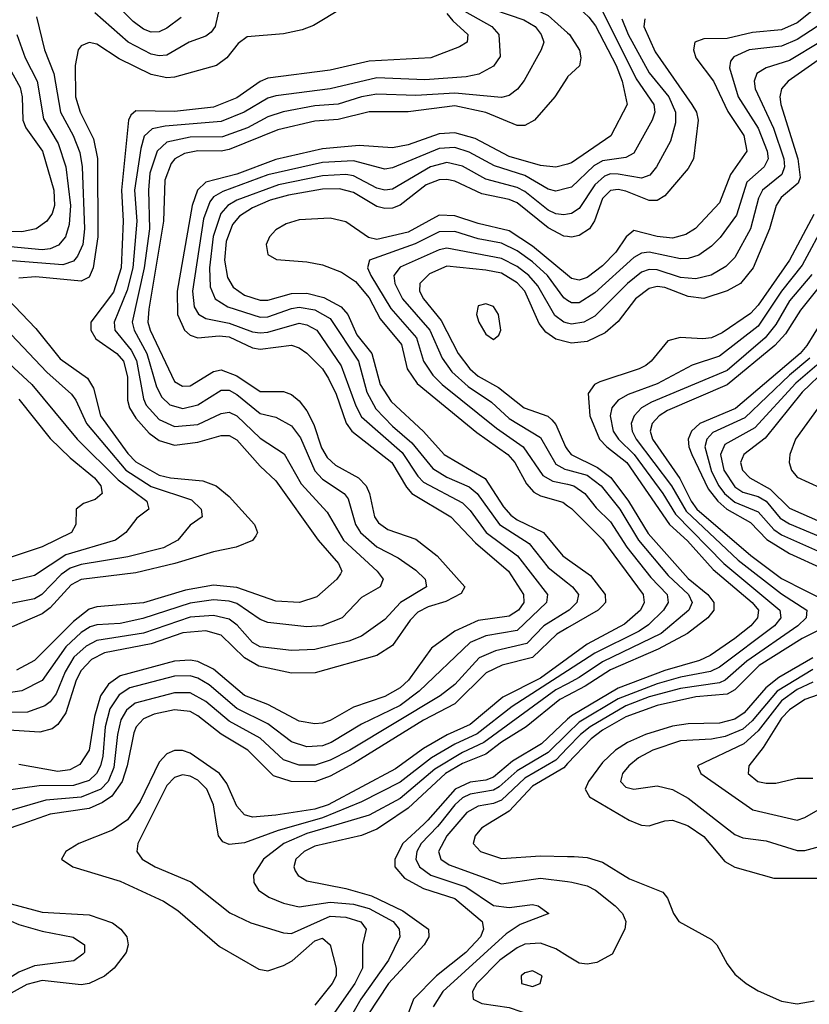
# Model space of a CAD drawing. Header units: inches. Extents: x 990535 to 1117859, y 769386 to 892122.
# Tile 898 of 1056: x 1058592 to 1060621, y 869537 to 872068. Entities that reach past the tile are written whole.
import ezdxf

# ---------------------------------------------------------------- set-up
doc = ezdxf.new("R2010")
doc.units = ezdxf.units.IN
doc.header["$MEASUREMENT"] = 0
for name, color, linetype in [('B0856', 7, 'Continuous'), ('B0857', 7, 'Continuous'), ('B0866', 7, 'Continuous'), ('B0867', 7, 'Continuous')]:
    doc.layers.add(name, color=color, linetype=linetype)

msp = doc.modelspace()

# ---------------------------------------------------------------- linework, layer by layer
at = {"layer": 'B0856', "color": 5}
for points, elevation in [([(1058499.8, 870000), (1058458.2, 869961.8), (1058409.6, 869930), (1058398.4, 869910), (1058404.6, 869890), (1058418.1, 869870), (1058469.5, 869810), (1058493.6, 869790), (1058530, 869768), (1058590, 869742.1), (1058650, 869724.8), (1058729.2, 869709.2), (1058758, 869690), (1058758.2, 869670), (1058754.2, 869665.7), (1058731, 869649), (1058630, 869635.6), (1058590, 869619.4), (1058390, 869493.2)], 3160), ([(1058597, 870000), (1058554.7, 869985.3), (1058530, 869968.6), (1058492.5, 869930), (1058476.1, 869910), (1058470.4, 869890), (1058488.6, 869850), (1058507.5, 869830), (1058570, 869795), (1058650, 869774.1), (1058770, 869766.5), (1058830, 869746.6), (1058852, 869730), (1058867, 869710), (1058870.9, 869690), (1058865.4, 869670), (1058834.7, 869630), (1058810, 869609.3), (1058770, 869589.9), (1058750, 869587.2), (1058650, 869598), (1058610, 869588), (1058470, 869510.3)], 3180), ([(1058852.8, 870000), (1058830, 869984.1), (1058744.1, 869950), (1058710.2, 869930), (1058699.1, 869910), (1058728.8, 869890), (1058850, 869853.3), (1058961.7, 869801.7), (1058997.9, 869777.9), (1059105.2, 869685.2), (1059206.8, 869626.8), (1059230, 869623.3), (1059270, 869636.5), (1059291.8, 869648.2), (1059350, 869699.7), (1059370, 869706.9), (1059389.5, 869690), (1059405, 869630), (1059405.2, 869610), (1059394.9, 869590), (1059350, 869534.4)], 3220), ([(1058920.3, 870000), (1058895.4, 869950), (1058892.9, 869930), (1058907, 869910), (1058940.2, 869890), (1059031.3, 869851.3), (1059131.9, 869771.9), (1059186, 869746), (1059270, 869720.7), (1059290, 869719.1), (1059390, 869763), (1059430, 869760.7), (1059468.6, 869748.6), (1059482.1, 869730), (1059472.5, 869690), (1059473, 869630), (1059453.4, 869590), (1059383.3, 869490)], 3240), ([(1059313.4, 870000), (1059256.1, 869983.9), (1059170, 869951.7), (1059130, 869947.6), (1059114.2, 869954.2), (1059102.7, 869970), (1059097.9, 870000)], 3240), ([(1059412.2, 870000), (1059330, 869975.5), (1059270.5, 869950), (1059218.2, 869910), (1059192.8, 869870), (1059193.3, 869850), (1059205.7, 869830), (1059232.3, 869812.3), (1059270, 869797.2), (1059310, 869787.8), (1059390, 869799.2), (1059450, 869794.2), (1059490, 869783.4), (1059551.3, 869750), (1059567.2, 869730), (1059569.2, 869710), (1059539.4, 869650), (1059468.6, 869550), (1059434.3, 869490)], 3260), ([(1059529.2, 870000), (1059510, 869987.1), (1059470, 869971.1), (1059350, 869943), (1059322.6, 869930), (1059301.7, 869910), (1059296.1, 869890), (1059300.2, 869880.2), (1059307.9, 869867.9), (1059330, 869854), (1059430, 869834.4), (1059496, 869816), (1059576.7, 869776.7), (1059642.3, 869730), (1059643.5, 869710), (1059631.8, 869690), (1059539.3, 869590), (1059486.3, 869510)], 3280), ([(1059630.1, 870000), (1059576.6, 869950), (1059556.4, 869910), (1059556.4, 869890), (1059580.8, 869860.8), (1059630, 869834.5), (1059710, 869809.2), (1059780.2, 869750), (1059784.3, 869730), (1059775.8, 869710), (1059738.3, 869670), (1059662.8, 869610), (1059603.7, 869550), (1059581.6, 869490), (1059581.5, 869470), (1059590.1, 869450), (1059630, 869422.8), (1059670, 869415), (1059730, 869418.8), (1059810, 869444.5), (1059850, 869443.5), (1059930, 869412), (1059990, 869394.5), (1060000, 869390)], 3320), ([(1059670.5, 870000), (1059665.9, 869994.1), (1059623.6, 869950), (1059612.4, 869930), (1059609.8, 869910), (1059619.2, 869890), (1059648.8, 869868.8), (1059738.6, 869838.6), (1059810, 869790.9), (1059850, 869785.8), (1059910, 869793.1), (1059924.4, 869790), (1059952, 869770), (1059878.1, 869741.9), (1059841.8, 869718.2), (1059679.2, 869570), (1059654.7, 869530)], 3340), ([(1059715.5, 870000), (1059689.8, 869970), (1059668, 869930), (1059674.2, 869910), (1059695.4, 869895.4), (1059830, 869846.1), (1059930, 869861.5), (1060000, 869852.3)], 3360), ([(1059795.1, 870000), (1059778.8, 869990), (1059762.7, 869970), (1059757.1, 869950), (1059775.9, 869930), (1059830, 869911.6), (1059930, 869918.5), (1060000, 869917)], 3380), ([(1060000, 869660.9), (1059970, 869679.3), (1059930, 869694), (1059890, 869691.3), (1059870, 869682.4), (1059825.8, 869650), (1059767, 869590), (1059756, 869570), (1059757.1, 869550), (1059779.2, 869539.2), (1059850, 869528.4), (1059910, 869508.1), (1059970, 869502.5), (1060000, 869486.2)], 3360)]:
    msp.add_lwpolyline(points, dxfattribs=dict(at, elevation=elevation))
at = {"layer": 'B0856', "color": 5, "elevation": 3380}
msp.add_lwpolyline([(1059910, 869622.9), (1059890, 869617.5), (1059880.7, 869610), (1059881.3, 869590), (1059910, 869582.6), (1059929.6, 869590), (1059934.8, 869610)], close=True, dxfattribs=at)
at = {"layer": 'B0857', "color": 5}
for points, elevation in [([(1060000, 872236.6), (1059970, 872231.4), (1059861.9, 872190), (1059831.1, 872170), (1059825.6, 872150), (1059845, 872130), (1059950, 872078.3), (1060000, 872034.5)], 3080), ([(1059006.6, 872073.4), (1058970, 872046.2), (1058950, 872036.9), (1058930, 872036.1), (1058910, 872043.4), (1058883.5, 872063.5), (1058833.2, 872113.2)], 2940), ([(1059734.7, 872090), (1059805.5, 872050), (1059823.1, 872030), (1059826.6, 871973.4), (1059810, 871948.3), (1059772.1, 871927.9), (1059739.4, 871920.6), (1059633.1, 871913.1), (1059510, 871918.8), (1059390.2, 871890), (1059250, 871872.1), (1059230, 871866.2), (1059169.1, 871830), (1059110, 871805.9), (1058965.8, 871794.2), (1058932.5, 871787.5), (1058911.9, 871768.2), (1058902.8, 871737.2), (1058887.3, 871630), (1058893.3, 871550), (1058882.6, 871430), (1058867.8, 871372.2), (1058834.6, 871290), (1058836.2, 871270), (1058878.6, 871218.6), (1058892.2, 871192.2), (1058910, 871093), (1058917.1, 871077.1), (1058950, 871040.2), (1058990, 871021.8), (1059050, 871027.1), (1059110, 871055.9), (1059130, 871059), (1059150, 871049.8), (1059210, 870992.3), (1059271.6, 870951.6), (1059315, 870875), (1059381.9, 870801.9), (1059424.1, 870730), (1059511, 870650), (1059525.7, 870630), (1059518.3, 870610), (1059470, 870582.2), (1059421, 870530), (1059368.2, 870510), (1059330, 870506.9), (1059230, 870518.7), (1059210, 870526.1), (1059150, 870567.3), (1059130, 870573.5), (1059090, 870576.7), (1059030, 870567.8), (1058908.7, 870528.7), (1058850, 870515.8), (1058790, 870512.5), (1058773.2, 870506.8), (1058750, 870492.8), (1058710, 870455.9), (1058650, 870368.9), (1058597.3, 870342.7), (1058510, 870329.5)], 3040), ([(1059810, 872093.9), (1059887.7, 872067.7), (1059916.9, 872050), (1059932.5, 872030), (1059938.9, 872010), (1059932, 871990), (1059888.5, 871911.5), (1059871, 871889), (1059850, 871872.9), (1059830, 871867.5), (1059710, 871879.3), (1059610, 871872.7), (1059510, 871876.1), (1059470, 871869.3), (1059410, 871850.4), (1059350, 871846.1), (1059269.3, 871830.7), (1059230, 871818), (1059176.9, 871790), (1059112.9, 871767.1), (1059030, 871766.3), (1058970, 871753.2), (1058945.3, 871730), (1058926.5, 871673.5), (1058923.1, 871630), (1058925.8, 871530), (1058912.1, 871430), (1058881, 871290), (1058885.7, 871270), (1058918.3, 871210), (1058943.7, 871123.7), (1058957.2, 871097.2), (1058978, 871078), (1059011.5, 871068.5), (1059050, 871077.5), (1059110, 871115.4), (1059130, 871115.2), (1059150, 871104.5), (1059210, 871055.5), (1059250, 871045.8), (1059290, 871023.5), (1059313.4, 870993.4), (1059350, 870908.2), (1059370, 870886.6), (1059425.4, 870850), (1059436, 870836.1), (1059455.3, 870770), (1059467.6, 870750), (1059510, 870712.7), (1059564.5, 870684.5), (1059610, 870653.1), (1059633.9, 870630), (1059637.3, 870610), (1059570.9, 870570), (1059530, 870526.2), (1059470, 870483.4), (1059437.6, 870470), (1059350, 870448.5), (1059290, 870446.2), (1059210, 870455.9), (1059190, 870467), (1059151.1, 870511.1), (1059130, 870527), (1059090, 870536.7), (1059030, 870531.6), (1058910, 870491.1), (1058790, 870471.7), (1058762.3, 870457.7), (1058730.9, 870429.1), (1058708.4, 870391.6), (1058685.4, 870334.6), (1058670, 870314), (1058656.1, 870303.9), (1058612.2, 870287.8), (1058530, 870286.1)], 3060), ([(1059690, 872084), (1059704.7, 872064.7), (1059743.8, 872030), (1059741.6, 872010), (1059721.9, 871998.1), (1059648.4, 871970), (1059490, 871961.1), (1059390, 871938), (1059230, 871917.3), (1059210, 871909.1), (1059150, 871866.9), (1059090, 871843.1), (1058990, 871831.6), (1058890, 871833.5), (1058877.2, 871822.8), (1058871.9, 871810), (1058853.3, 871630), (1058857.8, 871550), (1058852.7, 871430), (1058832.8, 871367.2), (1058774.4, 871290), (1058774.7, 871270), (1058787.6, 871247.6), (1058841.8, 871210), (1058859, 871190), (1058869, 871150), (1058868.9, 871090), (1058874, 871070), (1058890, 871043.9), (1058925, 871005), (1058950, 870985.8), (1058990, 870974.6), (1059050, 870981.8), (1059110, 870998.8), (1059130, 870998.8), (1059150, 870987.7), (1059210, 870920.1), (1059250, 870882.4), (1059359, 870730), (1059411.4, 870670), (1059420.1, 870650), (1059416.5, 870643.5), (1059407.1, 870630), (1059355.7, 870584.3), (1059310.6, 870569.4), (1059250, 870573.5), (1059150, 870608.2), (1059090, 870614.7), (1059018.3, 870601.7), (1058910, 870568.8), (1058790, 870558.3), (1058770, 870552.2), (1058730, 870521.3), (1058630, 870420.9), (1058584, 870396)], 3020), ([(1059422, 872098), (1059346.9, 872053.1), (1059318.2, 872041.8), (1059270, 872031.9), (1059176.3, 872023.7), (1059153.7, 872006.3), (1059124, 871970), (1059097.6, 871950), (1058990, 871920.5), (1058970, 871918.1), (1058930, 871927.1), (1058847.6, 871967.6), (1058790, 872004.6), (1058770, 872009.3), (1058750, 872000.3), (1058742.4, 871990), (1058734, 871950), (1058735.3, 871870), (1058747.1, 871830), (1058781.8, 871761.8), (1058791.4, 871711.4), (1058792.7, 871510), (1058780.6, 871430), (1058770, 871406.1), (1058750, 871396.1), (1058633, 871407), (1058590, 871403.3)], 2980), ([(1059104.5, 872095.5), (1059094.3, 872050), (1059084.2, 872035.8), (1059070, 872025.8), (1059027.5, 872010), (1058970, 871976.5), (1058950, 871974.6), (1058930, 871978.9), (1058870.3, 872010), (1058785.3, 872085.3)], 2960), ([(1058635.1, 872075.1), (1058655.6, 871990), (1058679.8, 871930), (1058697.1, 871830), (1058729.1, 871770), (1058746.4, 871726.4), (1058752.8, 871690), (1058758.8, 871530), (1058754.1, 871490), (1058740.4, 871459.6), (1058730, 871447.1), (1058702.5, 871437.5), (1058572.3, 871447.7)], 2960), ([(1058584.5, 872030), (1058606.3, 871970), (1058637, 871910), (1058653.1, 871813.1), (1058690.3, 871750), (1058710, 871690), (1058722.2, 871590), (1058718.7, 871541.3), (1058709.7, 871510), (1058691.4, 871488.6), (1058670, 871479.1), (1058650, 871476.7), (1058550, 871485.3)], 2940), ([(1058543.4, 871983.4), (1058593.4, 871893.4), (1058598.3, 871870), (1058599.8, 871810), (1058607.2, 871790), (1058650.5, 871730), (1058679.4, 871630), (1058681.4, 871590), (1058675.4, 871570), (1058661.5, 871550), (1058634.4, 871530), (1058597.1, 871522.9), (1058470, 871523.4)], 2920), ([(1060000, 871920.7), (1059999.7, 871920.3), (1059967.2, 871870), (1059915.3, 871810), (1059890, 871795.5), (1059870, 871795.7), (1059789.7, 871829.7), (1059710, 871846.1), (1059590, 871831.2), (1059490, 871830.8), (1059410, 871811.3), (1059350, 871806.8), (1059255, 871785), (1059130, 871733.9), (1059109.8, 871729.8), (1059049.5, 871730.5), (1059015.7, 871724.3), (1058990.5, 871710), (1058981.5, 871698.5), (1058964.8, 871655.2), (1058961.1, 871550), (1058923.4, 871323.4), (1058921.5, 871290), (1058927.2, 871270), (1058990, 871138), (1059010, 871125.7), (1059030, 871126.9), (1059090, 871163.8), (1059110, 871167.6), (1059150, 871152.7), (1059210, 871112.2), (1059270, 871112), (1059290, 871104.7), (1059310, 871088.4), (1059330, 871062.5), (1059347.5, 871027.5), (1059367.5, 870967.5), (1059382.2, 870942.2), (1059403.1, 870923.1), (1059462.9, 870890), (1059482.1, 870870), (1059491.1, 870850), (1059503.5, 870790), (1059514.4, 870774.4), (1059537.8, 870757.8), (1059610, 870732.7), (1059665.2, 870690), (1059736.1, 870610), (1059726.9, 870593.1), (1059687.4, 870572.6), (1059641.6, 870558.4), (1059614.9, 870545.1), (1059595.3, 870524.7), (1059550, 870459.5), (1059510, 870433.8), (1059351.1, 870388.9), (1059290, 870387.8), (1059206.4, 870406.4), (1059170, 870427.6), (1059110, 870485.5), (1059070, 870497), (1059011.5, 870491.5), (1058930, 870463.5), (1058810, 870440.5), (1058776.7, 870423.3), (1058750, 870394.9), (1058737.3, 870370), (1058710, 870285.8), (1058690, 870256.3), (1058675.2, 870244.8), (1058644, 870236), (1058550, 870242.5)], 3080), ([(1060000, 871696.9), (1059970, 871688.7), (1059930, 871693.2), (1059850, 871716.6), (1059762.1, 871762.1), (1059710, 871777.4), (1059670, 871774.3), (1059590, 871746.4), (1059550, 871738.7), (1059464.5, 871744.5), (1059370, 871735.6), (1059250, 871708.1), (1059150, 871670.8), (1059070.6, 871650), (1059048.4, 871630), (1059035.2, 871590), (1058996.9, 871370), (1058997.8, 871310), (1059015.4, 871270), (1059030, 871256.7), (1059050, 871250.1), (1059104.6, 871255.4), (1059130, 871252.3), (1059190, 871224), (1059210, 871220.6), (1059290, 871231), (1059310, 871224.5), (1059330, 871210.8), (1059370, 871170.1), (1059385.7, 871145.7), (1059405.1, 871105.1), (1059431.1, 871031.1), (1059445.2, 871010), (1059548.3, 870930), (1059585.9, 870865.9), (1059600.1, 870850), (1059699.7, 870790), (1059763.1, 870723.1), (1059848.5, 870650), (1059886.8, 870590), (1059887.6, 870570), (1059873.8, 870550), (1059850, 870534.3), (1059770, 870523.7), (1059710, 870496.2), (1059650, 870452.2), (1059591.3, 870370), (1059569.7, 870350), (1059530, 870328), (1059450, 870300.5), (1059390, 870266.4), (1059370, 870259.9), (1059350, 870258.1), (1059310, 870264.5), (1059230, 870307.3), (1059170, 870330.9), (1059090, 870398.3), (1059050, 870417.8), (1059030, 870421.3), (1058990, 870418.7), (1058850, 870380.9), (1058820.1, 870359.9), (1058799.9, 870330), (1058783.7, 870276.3), (1058770, 870190), (1058746.8, 870153.2), (1058720.3, 870139.7), (1058690, 870135), (1058590, 870153.3)], 3120), ([(1060000, 871635.2), (1059970, 871627.5), (1059950, 871632.3), (1059890, 871667.2), (1059811.9, 871691.9), (1059747.4, 871727.4), (1059710, 871739.7), (1059670, 871736.8), (1059550, 871687), (1059530, 871683.6), (1059450, 871705.1), (1059370, 871701), (1059230, 871668.8), (1059113.6, 871626.4), (1059090, 871612.3), (1059080.1, 871599.9), (1059064, 871555.9), (1059035.8, 871370), (1059040.6, 871330), (1059051, 871311), (1059070, 871299.8), (1059130, 871287.9), (1059190, 871265.7), (1059210, 871262.6), (1059230, 871264.4), (1059310, 871287.7), (1059330, 871283.9), (1059355.8, 871270), (1059418.4, 871178.4), (1059455.6, 871075.6), (1059470, 871047.4), (1059575, 870955), (1059614.7, 870894.7), (1059630, 870878.9), (1059730, 870825.7), (1059750, 870806.6), (1059790.9, 870750), (1059871, 870690), (1059948.1, 870590), (1059946, 870570), (1059870, 870497.9), (1059790, 870483.7), (1059750, 870467.3), (1059618.5, 870341.5), (1059570, 870304.8), (1059470, 870257), (1059392, 870210), (1059370, 870201.5), (1059330, 870198.6), (1059290, 870211.4), (1059230, 870258.1), (1059150, 870297.5), (1059078.4, 870358.4), (1059050, 870375.5), (1059030, 870381.2), (1058990, 870380.2), (1058875.1, 870350), (1058847.4, 870332.6), (1058823.8, 870296.2), (1058811.2, 870250), (1058805.3, 870174.7), (1058799.1, 870150), (1058789.2, 870130), (1058770, 870112.5), (1058730, 870099.7), (1058641.7, 870098.3), (1058550, 870085.4)], 3140), ([(1060000, 871568.3), (1059990, 871566.7), (1059970, 871569.2), (1059950, 871577.9), (1059890, 871626.3), (1059870, 871636.8), (1059790, 871657.7), (1059730, 871691.3), (1059690, 871700.8), (1059647.5, 871690), (1059550, 871632.4), (1059530.5, 871629.5), (1059510, 871634.8), (1059450, 871666.1), (1059430, 871670), (1059370, 871666.3), (1059256.8, 871643.2), (1059150, 871603.8), (1059126.7, 871590), (1059109.1, 871570), (1059089, 871511), (1059079.9, 871430), (1059081.2, 871381.2), (1059094.5, 871350), (1059126.5, 871330), (1059210, 871303), (1059230, 871303.8), (1059290, 871325.6), (1059310, 871328.5), (1059350, 871321.9), (1059390, 871300.2), (1059462.4, 871190), (1059483.6, 871110), (1059507.3, 871067.3), (1059550, 871022.9), (1059600.1, 870980.1), (1059654, 870914), (1059690, 870892), (1059747, 870867), (1059767.6, 870850), (1059824.8, 870770), (1059901, 870721), (1059950, 870659.4), (1060000, 870620.2)], 3160), ([(1060000, 871510.4), (1059990, 871511.8), (1059950, 871532.7), (1059870, 871597.2), (1059850, 871605.7), (1059780, 871620), (1059710, 871653), (1059690, 871657.3), (1059670, 871656.1), (1059636.6, 871643.4), (1059570, 871591.4), (1059550, 871583.7), (1059530, 871582.5), (1059510, 871587.6), (1059450, 871623.9), (1059413.5, 871633.5), (1059370, 871631.9), (1059282.8, 871617.2), (1059235.9, 871604.1), (1059190, 871584.5), (1059156.9, 871563.1), (1059138.9, 871541.1), (1059122.3, 871497.7), (1059118.4, 871450), (1059125.5, 871405.5), (1059140.4, 871380.4), (1059170, 871359.4), (1059210, 871346.7), (1059230, 871346.7), (1059290, 871364.2), (1059330, 871365.1), (1059373.6, 871353.6), (1059417.7, 871330), (1059434.8, 871310), (1059457.9, 871257.9), (1059496.6, 871210), (1059518.3, 871130), (1059546.6, 871086.6), (1059629.5, 871009.5), (1059682.8, 870950), (1059788.2, 870888.2), (1059835.4, 870815.4), (1059854.1, 870794.1), (1059870, 870782.2), (1059938.2, 870750), (1059987.8, 870690), (1060000, 870681.3)], 3180), ([(1060000, 871411.1), (1059910, 871485.6), (1059850, 871524.9), (1059770, 871543.7), (1059710, 871563.9), (1059670, 871565.5), (1059590, 871522), (1059510, 871503.2), (1059488.2, 871508.2), (1059430, 871548.3), (1059390, 871557.8), (1059310, 871553.8), (1059276.9, 871543.1), (1059250, 871527.6), (1059234.2, 871510), (1059225.7, 871490), (1059230, 871464.2), (1059251.8, 871451.8), (1059330, 871445.7), (1059370, 871438), (1059418.9, 871418.9), (1059454.6, 871394.6), (1059490, 871353.2), (1059518.6, 871298.6), (1059572.9, 871232.9), (1059588.1, 871170), (1059613.1, 871133.1), (1059767, 871007), (1059846.6, 870950), (1059864.4, 870930), (1059894.4, 870874.4), (1059913.3, 870853.3), (1059930, 870843.9), (1059987.8, 870827.8), (1060000, 870818.6)], 3220), ([(1060000, 871346.4), (1059990, 871352.5), (1059948.3, 871410), (1059910, 871445.2), (1059870, 871473.9), (1059830, 871493.1), (1059770, 871504.2), (1059710, 871523.2), (1059670, 871522.4), (1059608.5, 871491.5), (1059490.5, 871449.5), (1059485.5, 871430), (1059494.3, 871410), (1059545.4, 871325.4), (1059611.5, 871250), (1059629.9, 871189.9), (1059653.7, 871153.7), (1059677.5, 871130), (1059817.7, 871017.7), (1059885.5, 870970), (1059936.2, 870896.2), (1059961.8, 870881.8), (1060000, 870873.6)], 3240), ([(1060000, 871287.7), (1059990, 871290.2), (1059967.3, 871307.3), (1059923.7, 871383.7), (1059900.6, 871410), (1059870, 871433.8), (1059830, 871454.3), (1059690, 871480.4), (1059670, 871476.1), (1059570, 871431.6), (1059553.4, 871410), (1059555.6, 871390), (1059575.9, 871350), (1059646.3, 871270), (1059677.8, 871197.8), (1059702.9, 871162.9), (1059744.6, 871124.6), (1059804.4, 871084.4), (1059850, 871042.5), (1059930, 870993.8), (1059970, 870925), (1059992.7, 870912.7), (1060000, 870910.7)], 3260), ([(1060000, 871239.2), (1059970, 871246.8), (1059944.4, 871264.4), (1059927, 871287), (1059889.7, 871370), (1059870, 871391.5), (1059830, 871415.9), (1059790, 871424.3), (1059690, 871433.9), (1059645, 871415), (1059620.4, 871390), (1059619.4, 871370), (1059629.5, 871350), (1059674.9, 871294.9), (1059718.9, 871210), (1059748.5, 871170), (1059770, 871151.9), (1059822.7, 871122.7), (1059888.3, 871070), (1059948.8, 871048.8), (1059959.7, 871039.7), (1059970, 871027.5), (1059994.4, 870970), (1060000, 870962.4)], 3280), ([(1058560.9, 871350), (1058633.7, 871273.7), (1058695.9, 871195.9), (1058766.1, 871146.1), (1058781.1, 871121.1), (1058799.7, 871050), (1058870, 870952.7), (1058890, 870931.6), (1058950, 870896.9), (1058979.5, 870890), (1059062.3, 870882.3), (1059097, 870870), (1059130, 870842.5), (1059195.3, 870770), (1059202.6, 870750), (1059199, 870741), (1059190, 870729.1), (1059148.1, 870711.9), (1059090, 870699.9), (1058990.2, 870670.2), (1058890, 870645.9), (1058750, 870629.1), (1058724.5, 870615.5), (1058670, 870556.1), (1058650, 870540.5), (1058572.9, 870507.1)], 2980), ([(1058570, 871258.9), (1058661.9, 871161.9), (1058725, 871105), (1058736.2, 871090), (1058763.4, 871030), (1058864.6, 870910), (1058930, 870867.5), (1059033.6, 870833.6), (1059058, 870810), (1059060.6, 870790), (1059030, 870768.1), (1058998.6, 870730), (1058961.2, 870710), (1058870, 870687), (1058750, 870667.2), (1058721.8, 870658.2), (1058698.4, 870641.6), (1058648.7, 870590), (1058630, 870579.5), (1058570, 870567)], 2960), ([(1058530, 871216.2), (1058623.4, 871130), (1058739.6, 870990), (1058844.9, 870884.9), (1058919, 870830), (1058924, 870810), (1058893.3, 870786.7), (1058864.8, 870750), (1058838, 870730), (1058710, 870692.6), (1058630, 870638.8), (1058570, 870624.4)], 2940), ([(1058590, 871092.1), (1058670, 870991.2), (1058721.5, 870941.5), (1058784.2, 870890), (1058800.3, 870870), (1058803.9, 870850), (1058785.4, 870834.6), (1058755.9, 870824.1), (1058737.1, 870810), (1058736.3, 870770), (1058725.1, 870750), (1058650, 870712.8), (1058570, 870686.2)], 2920), ([(1060000, 870547.3), (1059938.7, 870510), (1059895.6, 870464.4), (1059814.7, 870445.3), (1059772.8, 870427.2), (1059710, 870358.7), (1059672.4, 870330), (1059440.5, 870190), (1059390, 870164.2), (1059351.6, 870151.6), (1059310, 870151.4), (1059270, 870165.3), (1059210, 870220.7), (1059130, 870264.7), (1059070, 870315.4), (1059030, 870337.5), (1058990, 870337.8), (1058888.8, 870311.2), (1058866.7, 870293.3), (1058852, 870268), (1058843, 870230), (1058834, 870146), (1058818.9, 870110), (1058800.2, 870090), (1058750, 870069), (1058658.8, 870061.2), (1058534.7, 870025.3)], 3160), ([(1060000, 870504.3), (1059972.1, 870487.9), (1059910, 870428.5), (1059831.6, 870408.4), (1059790.9, 870389.1), (1059710, 870309.1), (1059630, 870267.6), (1059450, 870156.1), (1059390, 870123.7), (1059350, 870109), (1059289.6, 870109.6), (1059244, 870124), (1059178.2, 870190), (1059110, 870231.4), (1059050, 870278.6), (1059030, 870289.2), (1058990, 870293.5), (1058937.7, 870282.3), (1058910, 870271), (1058891, 870250), (1058884.9, 870235.1), (1058868.4, 870150), (1058855, 870110), (1058828.3, 870071.7), (1058804.8, 870055.2), (1058770, 870040.6), (1058670, 870025.4), (1058597, 870000)], 3180), ([(1060000, 870426.1), (1059930, 870375.3), (1059833.7, 870326.3), (1059750, 870256.1), (1059690.5, 870229.5), (1059630, 870194.1), (1059558.1, 870141.9), (1059384.6, 870050), (1059350, 870038.7), (1059250, 870022.9), (1059190, 870018.3), (1059170, 870024.2), (1059150, 870046.5), (1059124.3, 870104.3), (1059105.2, 870130), (1059030, 870182.4), (1059010, 870189.3), (1058990, 870189.3), (1058970, 870180.3), (1058950, 870159), (1058901.8, 870058.2), (1058868.8, 870011.2), (1058852.8, 870000)], 3220), ([(1060000, 870394.2), (1059857.9, 870302.1), (1059768, 870232), (1059710, 870205.9), (1059650, 870170), (1059570, 870108), (1059470, 870057.2), (1059370, 870016), (1059313.4, 870000)], 3240), ([(1060000, 870360.7), (1059970, 870344.8), (1059784.6, 870210), (1059730, 870184.5), (1059658.8, 870141.2), (1059570, 870066.2), (1059490, 870023.1), (1059412.2, 870000)], 3260), ([(1060000, 870331), (1059979.7, 870320.3), (1059893.8, 870250), (1059830, 870210.6), (1059790, 870179.9), (1059730, 870155.6), (1059685.9, 870130), (1059590, 870040.8), (1059529.2, 870000)], 3280), ([(1060000, 870269.5), (1059933.2, 870206.8), (1059858, 870162), (1059810, 870120.7), (1059790, 870113.2), (1059750, 870107.9), (1059711.1, 870090), (1059640.8, 870010), (1059630.1, 870000)], 3320), ([(1060000, 870232.9), (1059950, 870184.4), (1059870, 870136.7), (1059824.5, 870095.5), (1059810, 870087), (1059750, 870077.3), (1059730, 870067.6), (1059710, 870049.7), (1059670.5, 870000)], 3340), ([(1060000, 870195.9), (1059970, 870164.6), (1059890, 870117.9), (1059830, 870061.6), (1059810, 870053.3), (1059770, 870046.1), (1059741.1, 870030), (1059715.5, 870000)], 3360), ([(1060000, 870155.5), (1059990, 870145.1), (1059910, 870097.5), (1059850, 870033.7), (1059795.1, 870000)], 3380), ([(1059097.9, 870000), (1059089.9, 870050), (1059072.9, 870090), (1059050, 870112.8), (1059030, 870123.3), (1059010, 870126.7), (1058990, 870119.9), (1058970, 870099.7), (1058920.3, 870000)], 3240)]:
    msp.add_lwpolyline(points, dxfattribs=dict(at, elevation=elevation))
at = {"layer": 'B0857', "color": 5, "elevation": 3320}
msp.add_lwpolyline([(1059790, 871337.3), (1059770, 871332.7), (1059765.5, 871310), (1059771.5, 871290), (1059790, 871259.8), (1059810, 871246.1), (1059823.3, 871256.7), (1059828.6, 871270), (1059822.2, 871310), (1059810, 871330.3)], close=True, dxfattribs=at)
at = {"layer": 'B0866', "color": 5}
for points, elevation in [([(1060183.1, 870000), (1060190, 869997.2), (1060210, 869995.8), (1060222.9, 870000)], 3420), ([(1060298.8, 870000), (1060310, 869995.9), (1060350, 869968.4), (1060404.2, 869904.2), (1060429.7, 869889.7), (1060530, 869861.4), (1060650, 869861.3)], 3420), ([(1060395.4, 870000), (1060430, 869973), (1060450, 869964.4), (1060510, 869956.8), (1060590, 869931.9), (1060610, 869932), (1060670, 869948.7), (1060690, 869944.5), (1060750, 869900.6), (1060770, 869894.2), (1060790, 869895.5), (1060810, 869906.7), (1060848.4, 869950), (1060910, 869992.7), (1060930, 869999.4), (1060941.1, 870000)], 3440), ([(1060000, 869917), (1060016.6, 869916.6), (1060050, 869914.1), (1060090, 869902.5), (1060159.3, 869859.3), (1060245.1, 869825.1), (1060257, 869810), (1060271.8, 869770), (1060285.6, 869750), (1060370, 869703.5), (1060383.5, 869690), (1060410, 869640.9), (1060430, 869614.4), (1060459, 869590), (1060490, 869571.8), (1060550, 869544.5), (1060590, 869537.8), (1060633.9, 869546.1)], 3380), ([(1060000, 869852.3), (1060010.9, 869850.9), (1060050, 869841.1), (1060071.4, 869830), (1060122, 869790), (1060141.2, 869770), (1060149.5, 869750), (1060146.9, 869730), (1060114.4, 869665.6), (1060075.3, 869644.7), (1060050, 869639.7), (1060030, 869642.6), (1060000, 869660.9)], 3360)]:
    msp.add_lwpolyline(points, dxfattribs=dict(at, elevation=elevation))
at = {"layer": 'B0867', "color": 5}
for points, elevation in [([(1060630, 872528), (1060576.4, 872463.6), (1060557.9, 872430), (1060547, 872390), (1060543.4, 872310), (1060520.4, 872250), (1060498.3, 872221.7), (1060471.8, 872208.2), (1060410, 872204.5), (1060326, 872174), (1060113.5, 872146.5), (1060090, 872139), (1060077.6, 872130), (1060079.3, 872110), (1060175.9, 871915.9), (1060221.4, 871850), (1060223.9, 871830), (1060217.2, 871810), (1060170, 871724.6), (1060150, 871713.7), (1060090, 871705.1), (1060067.8, 871692.2), (1060010, 871637.8), (1060000, 871635.2)], 3140), ([(1060000, 872133.1), (1060000.5, 872130), (1060015.7, 872110), (1060054.7, 872074.7), (1060071.9, 872051.9), (1060124.6, 871950), (1060139.9, 871910), (1060152.7, 871850), (1060110.8, 871769.2), (1060010, 871699.6), (1060000, 871696.9)], 3120), ([(1060627.5, 872090), (1060590, 872059.8), (1060550, 872041.8), (1060474.9, 872034.9), (1060410, 872019.4), (1060350, 872018.8), (1060327.1, 872010), (1060323.4, 871990), (1060329.8, 871970), (1060375.4, 871910), (1060411.5, 871831.5), (1060452.6, 871770), (1060460.3, 871730), (1060418.4, 871670), (1060390, 871597.1), (1060329.1, 871530.9), (1060304.1, 871515.9), (1060270, 871506.6), (1060230, 871510.6), (1060170, 871525.6), (1060150.3, 871509.7), (1060124.2, 871470), (1060090, 871435.2), (1060050, 871405.6), (1060030, 871398.5), (1060010, 871402.8), (1060000, 871411.1)], 3220), ([(1060198.5, 872070), (1060196.3, 872050), (1060225.1, 871985.1), (1060319.7, 871850), (1060331.5, 871830), (1060335.6, 871810), (1060323.7, 871710), (1060310, 871685.7), (1060250, 871615.1), (1060230, 871603.5), (1060210, 871603.4), (1060150, 871627), (1060130, 871631.8), (1060110, 871628.6), (1060090, 871608), (1060069.3, 871550.7), (1060055.9, 871530), (1060030, 871512.8), (1060010, 871509.1), (1060000, 871510.4)], 3180), ([(1060139.8, 872070), (1060156, 872030), (1060210, 871931.6), (1060260.2, 871870), (1060277.5, 871830), (1060277, 871803), (1060264.6, 871755.4), (1060228.9, 871690), (1060211.7, 871668.3), (1060190, 871660.4), (1060130, 871671.1), (1060110, 871671.5), (1060094.5, 871665.5), (1060070, 871643.5), (1060030, 871582.9), (1060010, 871569.9), (1060000, 871568.3)], 3160), ([(1060641.8, 872050), (1060590, 872017.3), (1060550, 871999.7), (1060467, 871990), (1060427.3, 871972.7), (1060418.3, 871961.7), (1060416, 871944), (1060438.1, 871870), (1060490, 871788.8), (1060513.2, 871730), (1060515.4, 871710), (1060505.4, 871690), (1060460.5, 871650), (1060434.5, 871565.5), (1060392.1, 871507.9), (1060370, 871485.6), (1060337, 871463), (1060310, 871453.6), (1060290, 871453.1), (1060210, 871470.4), (1060190, 871467.9), (1060170, 871456.7), (1060070, 871365.6), (1060030, 871340.1), (1060010, 871340.4), (1060000, 871346.4)], 3240), ([(1060000, 872034.5), (1060005.1, 872030), (1060030.6, 871989.3), (1060034.3, 871970), (1060030.4, 871949.6), (1060000, 871920.7)], 3080), ([(1060738.3, 872030), (1060566.7, 871910), (1060550.1, 871890), (1060545.6, 871870), (1060548.1, 871850), (1060591.4, 871710), (1060597.6, 871662.4), (1060592.3, 871647.7), (1060549.3, 871610.7), (1060535.8, 871590), (1060518.8, 871530), (1060476.6, 871430), (1060444, 871390), (1060410, 871371), (1060350, 871351), (1060310, 871356), (1060250, 871379.3), (1060230, 871381.8), (1060210, 871377.3), (1060174.4, 871350), (1060130, 871292.2), (1060096.7, 871263.3), (1060050, 871240.7), (1060010, 871236.6), (1060000, 871239.2)], 3280), ([(1060650, 872011.2), (1060570, 871963), (1060510, 871943.8), (1060486.5, 871930), (1060479.7, 871910), (1060481.8, 871890), (1060529.2, 871789.2), (1060555.5, 871710), (1060557.9, 871690), (1060550.3, 871669.7), (1060501.2, 871630), (1060490.6, 871609.4), (1060469.8, 871530), (1060430, 871456.4), (1060406.4, 871433.6), (1060369.1, 871410.9), (1060330, 871401.6), (1060290, 871405.5), (1060230, 871424.9), (1060210, 871425.4), (1060190, 871418.5), (1060154.4, 871390), (1060070, 871305.8), (1060041.7, 871290), (1060010, 871285.3), (1060000, 871287.7)], 3260), ([(1060632.8, 871567.2), (1060570, 871450), (1060490, 871334.1), (1060470, 871313), (1060397.3, 871262.8), (1060370, 871250.4), (1060347.3, 871247.3), (1060289.4, 871250.6), (1060257.5, 871242.4), (1060215.1, 871190), (1060200.8, 871179.2), (1060184.1, 871170), (1060083, 871137), (1060069.5, 871130), (1060053.2, 871106.8), (1060057.3, 871050), (1060082, 870990), (1060100.6, 870970), (1060152.3, 870930), (1060262.3, 870770), (1060307.9, 870727.9), (1060374.2, 870654.2), (1060474, 870570), (1060490.3, 870550), (1060488.3, 870530), (1060470.9, 870510), (1060430, 870477.1), (1060366.7, 870433.3), (1060339.1, 870420.9), (1060250, 870395.3), (1060130, 870349.3), (1060010, 870278.8), (1060000, 870269.5)], 3320), ([(1060664.1, 871550), (1060603, 871437), (1060549.7, 871370), (1060490, 871280), (1060390, 871202.7), (1060320.4, 871179.6), (1060230, 871132), (1060155.4, 871104.6), (1060130, 871090), (1060114.1, 871070), (1060109.2, 871050), (1060117.4, 871010), (1060130.5, 870990), (1060171.2, 870950), (1060244.7, 870850), (1060277.1, 870797.1), (1060401.3, 870670), (1060545.4, 870550), (1060548.3, 870530), (1060531.9, 870510), (1060390, 870403.7), (1060367.5, 870392.5), (1060290, 870378), (1060230, 870360.5), (1060130, 870321.9), (1060030, 870262), (1060000, 870232.9)], 3340), ([(1060627.4, 871412.6), (1060570, 871344.8), (1060535.3, 871284.7), (1060507.4, 871250), (1060410, 871166), (1060215.5, 871084.5), (1060190.1, 871070), (1060170.7, 871050), (1060163.6, 871030), (1060166, 871010), (1060176.1, 870990), (1060266.9, 870870), (1060304.4, 870804.4), (1060438.5, 870678.5), (1060550, 870591.7), (1060614.5, 870550), (1060612.9, 870530), (1060591.7, 870510), (1060461, 870419), (1060404.6, 870370), (1060390, 870363.5), (1060290, 870348.5), (1060210, 870327.2), (1060150, 870304.2), (1060057.8, 870250), (1060032.8, 870230), (1060000, 870195.9)], 3360), ([(1060650, 871385.7), (1060598.7, 871321.3), (1060559.7, 871260.3), (1060532.3, 871230), (1060410, 871129.6), (1060257.1, 871062.9), (1060235.4, 871050), (1060217.4, 871030), (1060212.6, 871010), (1060217.8, 870990), (1060288.7, 870888.7), (1060317.4, 870830), (1060331.9, 870810), (1060470.8, 870690.8), (1060550, 870631.8), (1060671, 870570)], 3380), ([(1060651, 871289), (1060614.6, 871230), (1060597.4, 871210), (1060431.8, 871068.2), (1060339.6, 871030), (1060318.3, 871010), (1060310.3, 870990), (1060311.7, 870970), (1060319.7, 870950), (1060361.7, 870861.7), (1060386, 870830), (1060409.5, 870810), (1060470, 870775.5), (1060511.9, 870731.9), (1060570, 870695.9), (1060656.6, 870656.6)], 3420), ([(1060622.4, 871197.6), (1060570, 871153.7), (1060455.5, 871044.5), (1060373.3, 871006.7), (1060358.2, 870990), (1060352.8, 870970), (1060370, 870906.8), (1060388.3, 870870), (1060403.6, 870850), (1060430, 870827.6), (1060490, 870802.6), (1060530, 870757.4), (1060550, 870743.8), (1060650, 870699)], 3440), ([(1060640.5, 871179.5), (1060586.9, 871133.2), (1060481, 871019), (1060404.5, 870975.5), (1060393.3, 870950), (1060401.8, 870910), (1060430, 870866.9), (1060450, 870853.6), (1060490, 870842.1), (1060510, 870830.2), (1060546.7, 870786.7), (1060570, 870772), (1060650, 870738.4)], 3460), ([(1060665.7, 871170), (1060602.9, 871110), (1060507.7, 870992.3), (1060452.8, 870950), (1060444.7, 870930), (1060449.8, 870910), (1060468.2, 870890), (1060520.7, 870860.7), (1060570, 870812.6), (1060650, 870776.8)], 3480), ([(1060644.3, 871070), (1060585.9, 870990), (1060571.4, 870950), (1060569.8, 870930), (1060575.4, 870910), (1060590, 870891.6), (1060650, 870864.3)], 3520), ([(1060000, 870962.4), (1060009.1, 870950), (1060076.7, 870916.7), (1060110.9, 870890.9), (1060156.6, 870830), (1060207.5, 870747.4), (1060310, 870631.6), (1060360.2, 870590), (1060376.2, 870570), (1060376, 870564), (1060375.5, 870550), (1060360.6, 870530), (1060307.9, 870490), (1060232.5, 870450), (1060110, 870396.7), (1060045.3, 870354.7), (1060000, 870331)], 3280), ([(1060000, 870910.7), (1060050, 870896.9), (1060086, 870870), (1060133.9, 870810), (1060182, 870730), (1060258.8, 870638.8), (1060310.8, 870590), (1060319.9, 870570), (1060311.5, 870550), (1060240.1, 870490), (1060090, 870417.6), (1060030, 870376.7), (1060000, 870360.7)], 3260), ([(1060000, 870873.6), (1060016.4, 870870), (1060044.5, 870850), (1060073.3, 870813.3), (1060110, 870777), (1060151.9, 870711.9), (1060213.7, 870633.7), (1060255.5, 870590), (1060258.1, 870570), (1060246.7, 870550), (1060208, 870512), (1060184.1, 870495.9), (1060070, 870439.5), (1060000, 870394.2)], 3240), ([(1060000, 870818.6), (1060010, 870811.1), (1060090, 870731.8), (1060194.5, 870590), (1060196.8, 870570), (1060187.3, 870550), (1060146.1, 870513.9), (1060050, 870462.3), (1060000, 870426.1)], 3220), ([(1060000, 870681.3), (1060059.2, 870639.2), (1060097, 870590), (1060097.1, 870570), (1060090, 870561.3), (1060078.3, 870550), (1060000, 870504.3)], 3180), ([(1060000, 870620.2), (1060013, 870610), (1060027.7, 870590), (1060024, 870570), (1060004.4, 870550), (1060000, 870547.3)], 3160), ([(1060667.6, 870510), (1060602.5, 870477.5), (1060492.6, 870407.4), (1060430, 870345.5), (1060410, 870333.9), (1060330, 870327.4), (1060230, 870304.9), (1060150, 870275.4), (1060090, 870241.4), (1060060.9, 870219.1), (1060000, 870155.5)], 3380), ([(1060630, 870427.4), (1060543.3, 870376.7), (1060509.6, 870350.4), (1060454.1, 870285.9), (1060430, 870269.8), (1060390, 870259.5), (1060310, 870258), (1060270, 870251.6), (1060200.1, 870230), (1060154.2, 870210), (1060123.1, 870190), (1060090, 870158.4), (1060054, 870110), (1060045.2, 870090), (1060056.3, 870070), (1060158.5, 870010), (1060183.1, 870000)], 3420), ([(1060630, 870397.1), (1060538.3, 870341.7), (1060474.4, 870265.6), (1060450, 870244.4), (1060405.3, 870225.3), (1060370, 870218.6), (1060290, 870214), (1060218.8, 870190), (1060182.5, 870170), (1060157.5, 870150), (1060141.2, 870130), (1060135.9, 870110), (1060150, 870095), (1060170, 870090.1), (1060230, 870098.6), (1060270, 870089.2), (1060310, 870066.8), (1060395.4, 870000)], 3440), ([(1060630, 870365.1), (1060590, 870345.9), (1060550, 870316.7), (1060490, 870239.6), (1060453.3, 870206.7), (1060334.2, 870150), (1060342.7, 870130), (1060476.5, 870036.5), (1060590, 870010.5), (1060610, 870016.9), (1060650, 870040.5)], 3460), ([(1060730, 870362.6), (1060610, 870320.4), (1060570, 870294.2), (1060550, 870272), (1060503, 870197), (1060465.7, 870150), (1060464.2, 870130), (1060488.6, 870110), (1060510, 870105.1), (1060534.9, 870105.1), (1060590, 870118), (1060630, 870118)], 3480), ([(1060222.9, 870000), (1060250, 870008.8), (1060270, 870010.5), (1060298.8, 870000)], 3420)]:
    msp.add_lwpolyline(points, dxfattribs=dict(at, elevation=elevation))

doc.saveas('drawing.dxf')
